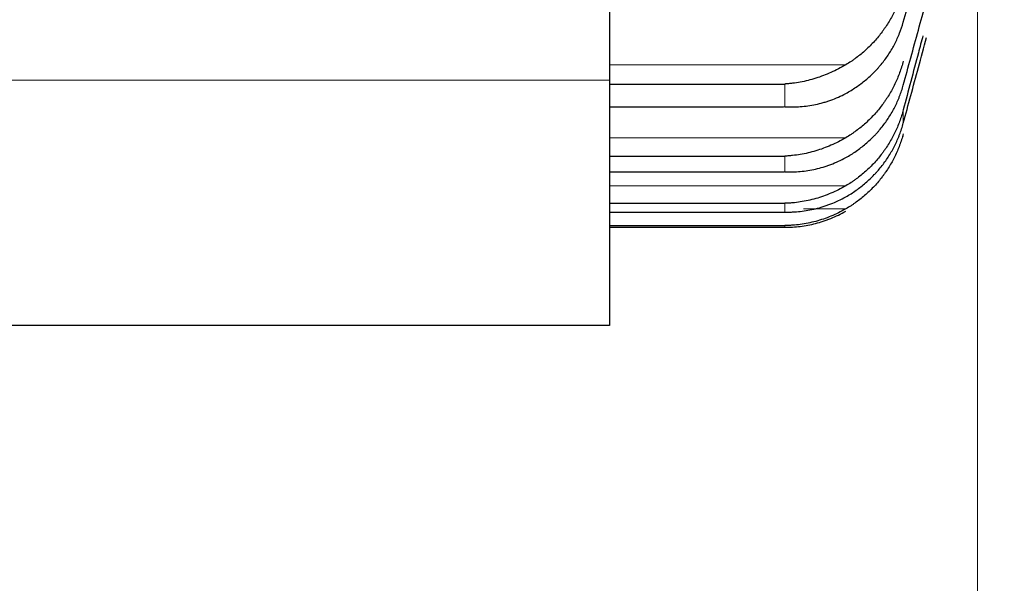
# Model space of a CAD drawing. Header units: inches. Extents: x 0 to 20790, y -12 to 14700.
# Tile 298 of 341: x 13656 to 13696, y 9292 to 9315. Entities that reach past the tile are written whole.
import ezdxf

# ---------------------------------------------------------------- set-up
doc = ezdxf.new("R2010")
doc.units = ezdxf.units.IN
doc.layers.add('1', color=7, linetype='Continuous', true_color=0xffffff)
doc.layers.add('254', color=7, linetype='Continuous', true_color=0xffffff)
doc.styles.add('latin_extended', font='simplex.shx')
doc.dimstyles.get("Standard").update_dxf_attribs({"dimtxt": 0.18, "dimasz": 0.18, "dimexe": 0.18, "dimexo": 0.0625, "dimgap": 0.09, "dimtad": 0, "dimtih": 1, "dimtoh": 1, "dimdec": 4, "dimzin": 0, "dimdsep": 46, "dimtxsty": 'Standard', "dimcen": 0.09, "dimadec": 0, "dimazin": 0, "dimtfac": 1, "dimtdec": 4, "dimtofl": 0, "dimtmove": 0, "dimatfit": 3, "dimfxl": 1, "dimtolj": 1, "dimtzin": 0, "dimarcsym": 0})

# ---------------------------------------------------------------- blocks, each defined once
blk = doc.blocks.new('_U3')
at = {"layer": '254', "color": 3, "linetype": 'Continuous', "lineweight": 13, "transparency": 16777216}
for p, q in [((13695.135, 9944.849), (13695.135, 8018.696)), ((13945.135, 9659.592), (13945.135, 8018.696)), ((13695.135, 8053.696), (12556.215, 8053.696)), ((13572.635, 8053.696), (13450.135, 8053.696)), ((13945.135, 8053.696), (13695.135, 8053.696)), ((14067.635, 8053.696), (14190.135, 8053.696))]:
    blk.add_line(p, q, dxfattribs=at)
at = {"layer": '254', "color": 3, "transparency": 16777216}
for points in [[(13572.635, 8033.279), (13572.635, 8074.113), (13695.135, 8053.696)], [(14067.635, 8074.113), (14067.635, 8033.279), (13945.135, 8053.696)]]:
    blk.add_solid(points, dxfattribs=at)
at = {"layer": 'Defpoints', "color": 0, "transparency": 16777216}
for p in [(13695.135, 9979.849), (13945.135, 9694.592), (13695.135, 8053.696)]:
    blk.add_point(p, dxfattribs=at)
at = {"layer": '254', "color": 2, "lineweight": 13, "transparency": 16777216, "insert": (12617.465, 8237.446), "char_height": 122.5, "attachment_point": 1, "style": 'latin_extended'}
blk.add_mtext('\\A1;250', dxfattribs=at)
blk = doc.blocks.new('_U4')
at = {"layer": '254', "color": 3, "linetype": 'Continuous', "lineweight": 13, "transparency": 16777216}
for p, q in [((13695.135, 9920.018), (13695.135, 8359.946)), ((13535.135, 9907.592), (13535.135, 8359.946)), ((13535.135, 8394.946), (12467.635, 8394.946)), ((13412.635, 8394.946), (13290.135, 8394.946)), ((13695.135, 8394.946), (13535.135, 8394.946)), ((13817.635, 8394.946), (13940.135, 8394.946))]:
    blk.add_line(p, q, dxfattribs=at)
at = {"layer": '254', "color": 3, "transparency": 16777216}
for points in [[(13412.635, 8374.529), (13412.635, 8415.363), (13535.135, 8394.946)], [(13817.635, 8415.363), (13817.635, 8374.529), (13695.135, 8394.946)]]:
    blk.add_solid(points, dxfattribs=at)
at = {"layer": 'Defpoints', "color": 0, "transparency": 16777216}
for p in [(13695.135, 9955.018), (13535.135, 9942.592), (13535.135, 8394.946)]:
    blk.add_point(p, dxfattribs=at)
at = {"layer": '254', "color": 2, "lineweight": 13, "transparency": 16777216, "insert": (12528.885, 8782.863), "char_height": 122.5, "attachment_point": 1, "style": 'latin_extended'}
blk.add_mtext('\\A1;\\C2;Flywheel\\P\\C2;90-240', dxfattribs=at)

msp = doc.modelspace()

# ---------------------------------------------------------------- linework, layer by layer
at = {"layer": '1', "color": 2, "linetype": 'Continuous', "lineweight": 25}
for p, q in [((13680.135, 9527.592), (13680.135, 9312.592)), ((13680.135, 9312.592), (13680.135, 9302.592)), ((13680.135, 9312.436), (13687.279, 9312.436)), ((13680.135, 9311.505), (13687.231, 9311.505)), ((13680.135, 9309.499), (13687.279, 9309.499)), ((13680.135, 9308.855), (13687.249, 9308.855)), ((13680.135, 9307.576), (13687.279, 9307.576)), ((13680.135, 9307.219), (13687.267, 9307.219)), ((13680.135, 9306.67), (13687.279, 9306.67)), ((13680.135, 9306.598), (13687.279, 9306.598)), ((13680.135, 9302.592), (13655.135, 9302.592))]:
    msp.add_line(p, q, dxfattribs=at)
at = {"layer": '1', "color": 110, "linetype": 'Continuous', "lineweight": 13}
for p, q in [((13680.135, 9313.221), (13689.767, 9313.221)), ((13680.135, 9312.592), (13655.135, 9312.592)), ((13687.279, 9312.436), (13687.279, 9311.512)), ((13680.135, 9311.512), (13687.279, 9311.512)), ((13692.109, 9311.386), (13692.109, 9310.84)), ((13680.135, 9310.249), (13689.767, 9310.249)), ((13692.109, 9310.408), (13692.109, 9310.299)), ((13687.279, 9309.499), (13687.279, 9308.859)), ((13680.135, 9308.859), (13687.279, 9308.859)), ((13680.135, 9308.291), (13689.767, 9308.291)), ((13687.279, 9307.576), (13687.279, 9307.22)), ((13688.047, 9307.348), (13689.767, 9307.348)), ((13680.135, 9307.22), (13687.279, 9307.22)), ((13687.279, 9306.67), (13687.279, 9306.598))]:
    msp.add_line(p, q, dxfattribs=at)
at = {"layer": '1', "color": 2, "linetype": 'Continuous', "lineweight": 25}
for points in [[(13692.109, 9314.955), (13692.313, 9315.684), (13692.722, 9317.154), (13693.342, 9319.392), (13693.967, 9321.664), (13694.387, 9323.202), (13694.598, 9323.976)], [(13692.109, 9312.393), (13692.313, 9313.134), (13692.722, 9314.625), (13693.342, 9316.892), (13693.967, 9319.188), (13694.387, 9320.738), (13694.598, 9321.517)]]:
    msp.add_open_spline(points, degree=3, dxfattribs=at)
for points, knots in [([(13692.109, 9316.37), (13692.066, 9316.206), (13692.016, 9316.046), (13691.902, 9315.732), (13691.773, 9315.424), (13691.615, 9315.13), (13691.486, 9314.914), (13691.441, 9314.843), (13691.37, 9314.738), (13691.346, 9314.703), (13691.298, 9314.634), (13691.273, 9314.6), (13691.149, 9314.431), (13690.937, 9314.173), (13690.702, 9313.936), (13690.455, 9313.711), (13690.325, 9313.604), (13690.156, 9313.478), (13690.121, 9313.453), (13690.052, 9313.404), (13689.947, 9313.332), (13689.84, 9313.264), (13689.767, 9313.221)], [0, 0, 0, 0, 0.125, 0.125, 0.25, 0.375, 0.375, 0.4375, 0.4375, 0.46875, 0.46875, 0.5, 0.5, 0.625, 0.75, 0.75, 0.875, 0.875, 0.90625, 0.90625, 0.9375, 1, 1, 1, 1]), ([(13689.767, 9312.054), (13689.912, 9312.133), (13690.052, 9312.218), (13690.321, 9312.401), (13690.579, 9312.595), (13690.815, 9312.812), (13690.956, 9312.955), (13690.984, 9312.984), (13691.039, 9313.042), (13691.066, 9313.072), (13691.146, 9313.162), (13691.198, 9313.223), (13691.347, 9313.409), (13691.44, 9313.537), (13691.612, 9313.8), (13691.691, 9313.936), (13691.799, 9314.145), (13691.833, 9314.216), (13691.882, 9314.323), (13691.898, 9314.36), (13691.929, 9314.432), (13691.944, 9314.469), (13692.016, 9314.653), (13692.066, 9314.803), (13692.109, 9314.955)], [0, 0, 0, 0, 0.125, 0.125, 0.25, 0.375, 0.375, 0.40625, 0.40625, 0.4375, 0.4375, 0.5, 0.5, 0.625, 0.625, 0.75, 0.75, 0.8125, 0.8125, 0.84375, 0.84375, 0.875, 0.875, 1, 1, 1, 1]), ([(13692.908, 9314.406), (13692.846, 9314.173), (13692.579, 9313.164), (13692.313, 9312.158), (13692.109, 9311.386)], [0, 0, 0, 0, 0.229992, 1, 1, 1, 1]), ([(13692.109, 9310.84), (13692.313, 9311.591), (13692.628, 9312.753), (13692.945, 9313.925), (13693.056, 9314.336)], [0, 0, 0, 0, 0.650169, 1, 1, 1, 1]), ([(13692.109, 9313.374), (13692.066, 9313.211), (13692.016, 9313.052), (13691.902, 9312.74), (13691.773, 9312.435), (13691.615, 9312.143), (13691.486, 9311.929), (13691.441, 9311.858), (13691.37, 9311.754), (13691.346, 9311.719), (13691.298, 9311.651), (13691.273, 9311.617), (13691.149, 9311.45), (13690.937, 9311.193), (13690.702, 9310.959), (13690.455, 9310.735), (13690.325, 9310.629), (13690.156, 9310.504), (13690.121, 9310.48), (13690.052, 9310.431), (13689.947, 9310.36), (13689.84, 9310.293), (13689.767, 9310.249)], [0, 0, 0, 0, 0.125, 0.125, 0.25, 0.375, 0.375, 0.4375, 0.4375, 0.46875, 0.46875, 0.5, 0.5, 0.625, 0.75, 0.75, 0.875, 0.875, 0.90625, 0.90625, 0.9375, 1, 1, 1, 1]), ([(13689.767, 9313.221), (13689.667, 9313.161), (13689.567, 9313.106), (13689.365, 9313.001), (13689.264, 9312.952), (13689.06, 9312.861), (13688.958, 9312.818), (13688.751, 9312.74), (13688.647, 9312.704), (13688.437, 9312.638), (13688.332, 9312.609), (13688.123, 9312.557), (13688.018, 9312.534), (13687.807, 9312.495), (13687.702, 9312.479), (13687.544, 9312.459), (13687.465, 9312.45), (13687.372, 9312.443), (13687.326, 9312.439), (13687.306, 9312.438), (13687.292, 9312.437), (13687.286, 9312.437), (13687.279, 9312.436)], [0, 0, 0, 0, 0.125, 0.125, 0.25, 0.25, 0.375, 0.375, 0.5, 0.5, 0.625, 0.625, 0.75, 0.75, 0.875, 0.875, 0.9375, 0.96875, 0.984375, 0.992187, 0.992187, 1, 1, 1, 1]), ([(13689.767, 9309.44), (13689.912, 9309.521), (13690.052, 9309.608), (13690.321, 9309.794), (13690.579, 9309.992), (13690.815, 9310.213), (13690.956, 9310.358), (13690.984, 9310.388), (13691.039, 9310.447), (13691.066, 9310.478), (13691.146, 9310.569), (13691.198, 9310.631), (13691.347, 9310.821), (13691.44, 9310.951), (13691.612, 9311.219), (13691.691, 9311.357), (13691.799, 9311.57), (13691.833, 9311.642), (13691.882, 9311.751), (13691.898, 9311.788), (13691.929, 9311.862), (13691.944, 9311.899), (13692.016, 9312.086), (13692.066, 9312.238), (13692.109, 9312.393)], [0, 0, 0, 0, 0.125, 0.125, 0.25, 0.375, 0.375, 0.40625, 0.40625, 0.4375, 0.4375, 0.5, 0.5, 0.625, 0.625, 0.75, 0.75, 0.8125, 0.8125, 0.84375, 0.84375, 0.875, 0.875, 1, 1, 1, 1]), ([(13687.279, 9311.512), (13687.283, 9311.512), (13687.286, 9311.512), (13687.292, 9311.512), (13687.296, 9311.511), (13687.306, 9311.511), (13687.326, 9311.51), (13687.372, 9311.508), (13687.465, 9311.505), (13687.544, 9311.504), (13687.702, 9311.506), (13687.807, 9311.51), (13688.121, 9311.532), (13688.329, 9311.561), (13688.64, 9311.626), (13688.743, 9311.651), (13688.899, 9311.695), (13688.95, 9311.71), (13689.054, 9311.744), (13689.106, 9311.761), (13689.261, 9311.817), (13689.363, 9311.859), (13689.566, 9311.95), (13689.667, 9311.999), (13689.767, 9312.054)], [0, 0, 0, 0, 0.003906, 0.003906, 0.007813, 0.007813, 0.015625, 0.03125, 0.0625, 0.125, 0.125, 0.25, 0.25, 0.5, 0.5, 0.625, 0.625, 0.6875, 0.6875, 0.75, 0.75, 0.875, 0.875, 1, 1, 1, 1]), ([(13692.109, 9311.386), (13692.066, 9311.224), (13692.016, 9311.066), (13691.902, 9310.757), (13691.773, 9310.454), (13691.615, 9310.165), (13691.486, 9309.953), (13691.441, 9309.883), (13691.37, 9309.779), (13691.346, 9309.745), (13691.298, 9309.678), (13691.273, 9309.644), (13691.149, 9309.478), (13690.937, 9309.224), (13690.702, 9308.992), (13690.455, 9308.771), (13690.325, 9308.667), (13690.156, 9308.543), (13690.121, 9308.518), (13690.052, 9308.47), (13689.947, 9308.4), (13689.84, 9308.333), (13689.767, 9308.291)], [0, 0, 0, 0, 0.125, 0.125, 0.25, 0.375, 0.375, 0.4375, 0.4375, 0.46875, 0.46875, 0.5, 0.5, 0.625, 0.75, 0.75, 0.875, 0.875, 0.90625, 0.90625, 0.9375, 1, 1, 1, 1]), ([(13689.767, 9307.841), (13689.912, 9307.923), (13690.052, 9308.011), (13690.321, 9308.201), (13690.579, 9308.402), (13690.815, 9308.626), (13690.956, 9308.774), (13690.984, 9308.804), (13691.039, 9308.865), (13691.066, 9308.896), (13691.146, 9308.989), (13691.198, 9309.052), (13691.347, 9309.244), (13691.44, 9309.377), (13691.612, 9309.649), (13691.691, 9309.789), (13691.799, 9310.005), (13691.833, 9310.078), (13691.882, 9310.189), (13691.898, 9310.226), (13691.929, 9310.301), (13691.944, 9310.339), (13692.016, 9310.529), (13692.066, 9310.683), (13692.109, 9310.84)], [0, 0, 0, 0, 0.125, 0.125, 0.25, 0.375, 0.375, 0.40625, 0.40625, 0.4375, 0.4375, 0.5, 0.5, 0.625, 0.625, 0.75, 0.75, 0.8125, 0.8125, 0.84375, 0.84375, 0.875, 0.875, 1, 1, 1, 1]), ([(13689.767, 9310.249), (13689.667, 9310.191), (13689.567, 9310.136), (13689.365, 9310.033), (13689.264, 9309.985), (13689.06, 9309.896), (13688.958, 9309.855), (13688.751, 9309.779), (13688.647, 9309.744), (13688.437, 9309.682), (13688.332, 9309.654), (13688.123, 9309.605), (13688.018, 9309.584), (13687.807, 9309.548), (13687.702, 9309.534), (13687.544, 9309.517), (13687.465, 9309.51), (13687.372, 9309.504), (13687.326, 9309.501), (13687.306, 9309.5), (13687.292, 9309.5), (13687.286, 9309.5), (13687.279, 9309.499)], [0, 0, 0, 0, 0.125, 0.125, 0.25, 0.25, 0.375, 0.375, 0.5, 0.5, 0.625, 0.625, 0.75, 0.75, 0.875, 0.875, 0.9375, 0.96875, 0.984375, 0.992187, 0.992187, 1, 1, 1, 1]), ([(13692.109, 9310.408), (13692.066, 9310.248), (13692.016, 9310.092), (13691.902, 9309.786), (13691.773, 9309.486), (13691.615, 9309.2), (13691.486, 9308.99), (13691.441, 9308.921), (13691.37, 9308.819), (13691.346, 9308.785), (13691.298, 9308.718), (13691.273, 9308.685), (13691.149, 9308.521), (13690.937, 9308.27), (13690.702, 9308.041), (13690.455, 9307.822), (13690.325, 9307.719), (13690.156, 9307.597), (13690.121, 9307.572), (13690.052, 9307.525), (13689.947, 9307.456), (13689.84, 9307.39), (13689.767, 9307.348)], [0, 0, 0, 0, 0.125, 0.125, 0.25, 0.375, 0.375, 0.4375, 0.4375, 0.46875, 0.46875, 0.5, 0.5, 0.625, 0.75, 0.75, 0.875, 0.875, 0.90625, 0.90625, 0.9375, 1, 1, 1, 1]), ([(13687.279, 9308.859), (13687.283, 9308.858), (13687.286, 9308.858), (13687.292, 9308.858), (13687.296, 9308.858), (13687.306, 9308.858), (13687.326, 9308.857), (13687.372, 9308.856), (13687.465, 9308.855), (13687.544, 9308.855), (13687.702, 9308.859), (13687.807, 9308.866), (13688.121, 9308.894), (13688.329, 9308.926), (13688.64, 9308.996), (13688.743, 9309.023), (13688.899, 9309.07), (13688.95, 9309.086), (13689.054, 9309.121), (13689.106, 9309.139), (13689.261, 9309.198), (13689.363, 9309.24), (13689.566, 9309.334), (13689.667, 9309.385), (13689.767, 9309.44)], [0, 0, 0, 0, 0.003906, 0.003906, 0.007812, 0.007812, 0.015625, 0.03125, 0.0625, 0.125, 0.125, 0.25, 0.25, 0.5, 0.5, 0.625, 0.625, 0.6875, 0.6875, 0.75, 0.75, 0.875, 0.875, 1, 1, 1, 1]), ([(13689.767, 9308.291), (13689.667, 9308.232), (13689.567, 9308.178), (13689.365, 9308.077), (13689.264, 9308.031), (13689.06, 9307.944), (13688.958, 9307.904), (13688.751, 9307.831), (13688.647, 9307.798), (13688.437, 9307.739), (13688.332, 9307.713), (13688.123, 9307.667), (13688.018, 9307.648), (13687.807, 9307.616), (13687.702, 9307.603), (13687.544, 9307.589), (13687.465, 9307.584), (13687.372, 9307.579), (13687.326, 9307.577), (13687.306, 9307.577), (13687.292, 9307.576), (13687.286, 9307.576), (13687.279, 9307.576)], [0, 0, 0, 0, 0.125, 0.125, 0.25, 0.25, 0.375, 0.375, 0.5, 0.5, 0.625, 0.625, 0.75, 0.75, 0.875, 0.875, 0.9375, 0.96875, 0.984375, 0.992188, 0.992188, 1, 1, 1, 1]), ([(13687.279, 9307.22), (13687.283, 9307.22), (13687.286, 9307.22), (13687.292, 9307.22), (13687.296, 9307.219), (13687.306, 9307.219), (13687.326, 9307.219), (13687.372, 9307.219), (13687.465, 9307.219), (13687.544, 9307.221), (13687.702, 9307.228), (13687.807, 9307.236), (13688.121, 9307.27), (13688.329, 9307.306), (13688.64, 9307.381), (13688.743, 9307.41), (13688.899, 9307.459), (13688.95, 9307.476), (13689.054, 9307.512), (13689.106, 9307.532), (13689.261, 9307.592), (13689.363, 9307.636), (13689.566, 9307.732), (13689.667, 9307.784), (13689.767, 9307.841)], [0, 0, 0, 0, 0.003906, 0.003906, 0.007812, 0.007812, 0.015625, 0.03125, 0.0625, 0.125, 0.125, 0.25, 0.25, 0.5, 0.5, 0.625, 0.625, 0.6875, 0.6875, 0.75, 0.75, 0.875, 0.875, 1, 1, 1, 1]), ([(13689.767, 9307.348), (13689.667, 9307.29), (13689.567, 9307.237), (13689.365, 9307.138), (13689.264, 9307.092), (13689.06, 9307.008), (13688.958, 9306.97), (13688.751, 9306.9), (13688.647, 9306.869), (13688.437, 9306.813), (13688.332, 9306.788), (13688.123, 9306.746), (13688.018, 9306.729), (13687.807, 9306.7), (13687.702, 9306.69), (13687.544, 9306.678), (13687.465, 9306.674), (13687.372, 9306.671), (13687.326, 9306.67), (13687.306, 9306.67), (13687.292, 9306.67), (13687.286, 9306.67), (13687.279, 9306.67)], [0, 0, 0, 0, 0.125, 0.125, 0.25, 0.25, 0.375, 0.375, 0.5, 0.5, 0.625, 0.625, 0.75, 0.75, 0.875, 0.875, 0.9375, 0.96875, 0.984375, 0.992187, 0.992187, 1, 1, 1, 1]), ([(13687.279, 9306.598), (13687.283, 9306.598), (13687.286, 9306.598), (13687.292, 9306.598), (13687.296, 9306.598), (13687.306, 9306.599), (13687.326, 9306.599), (13687.372, 9306.599), (13687.465, 9306.601), (13687.544, 9306.605), (13687.702, 9306.614), (13687.807, 9306.624), (13688.121, 9306.664), (13688.329, 9306.703), (13688.64, 9306.784), (13688.743, 9306.814), (13688.899, 9306.865), (13688.95, 9306.883), (13689.054, 9306.921), (13689.106, 9306.941), (13689.261, 9307.004), (13689.363, 9307.049), (13689.566, 9307.147), (13689.667, 9307.2), (13689.767, 9307.258)], [0, 0, 0, 0, 0.003906, 0.003906, 0.007813, 0.007813, 0.015625, 0.03125, 0.0625, 0.125, 0.125, 0.25, 0.25, 0.5, 0.5, 0.625, 0.625, 0.6875, 0.6875, 0.75, 0.75, 0.875, 0.875, 1, 1, 1, 1])]:
    msp.add_open_spline(points, degree=3, knots=knots, dxfattribs=at)

# ---------------------------------------------------------------- dimensions: what is measured, and where the dimension line sits
at = {"layer": '254', "color": 2, "linetype": 'Continuous', "lineweight": 13}
dim = msp.add_linear_dim(base=(13695.135, 8053.696), p1=(13945.135, 9694.592), p2=(13695.135, 9979.849), dimstyle='Standard', override={"dimscale": 35, "dimtxt": 3.5, "dimasz": 3.5, "dimexe": 1, "dimexo": 1, "dimgap": 1.75, "dimtad": 1, "dimtih": 1, "dimtoh": 0, "dimdec": 2, "dimlfac": 1, "dimzin": 8, "dimdsep": 46, "dimlunit": 2, "dimtxsty": 'latin_extended', "dimsah": 1, "dimse1": 0, "dimse2": 0, "dimsd1": 0, "dimsd2": 0, "dimclrd": 3, "dimclre": 3, "dimclrt": 2, "dimtol": 0, "dimtm": -0.1, "dimtfac": 0.714286, "dimtdec": 3, "dimtofl": 1, "dimtmove": 0, "dimtzin": 8, "dimlwd": 13, "dimlwe": 13}, dxfattribs=at)
dim.commit()
dim.dimension.update_dxf_attribs({"geometry": '_U3', "text_midpoint": (12774.965, 8053.696), "dimtype": 160})
dim = msp.add_linear_dim(base=(13535.135, 8394.946), p1=(13695.135, 9955.018), p2=(13535.135, 9942.592), text='\\C2;Flywheel\\P\\C2;90-240', dimstyle='Standard', override={"dimscale": 35, "dimtxt": 3.5, "dimasz": 3.5, "dimexe": 1, "dimexo": 1, "dimgap": 1.75, "dimtad": 1, "dimtih": 1, "dimtoh": 0, "dimdec": 2, "dimlfac": 0.028571, "dimzin": 8, "dimdsep": 46, "dimlunit": 2, "dimpost": '', "dimtxsty": 'latin_extended', "dimsah": 1, "dimse1": 0, "dimse2": 0, "dimsd1": 0, "dimsd2": 0, "dimclrd": 3, "dimclre": 3, "dimclrt": 2, "dimtol": 0, "dimtm": -0.1, "dimtfac": 0.714286, "dimtdec": 3, "dimtofl": 1, "dimtmove": 0, "dimtzin": 8, "dimlwd": 13, "dimlwe": 13}, dxfattribs=at)
dim.commit()
dim.dimension.update_dxf_attribs({"geometry": '_U4', "text_midpoint": (12878.885, 8394.946), "dimtype": 160})

doc.saveas('drawing.dxf')
